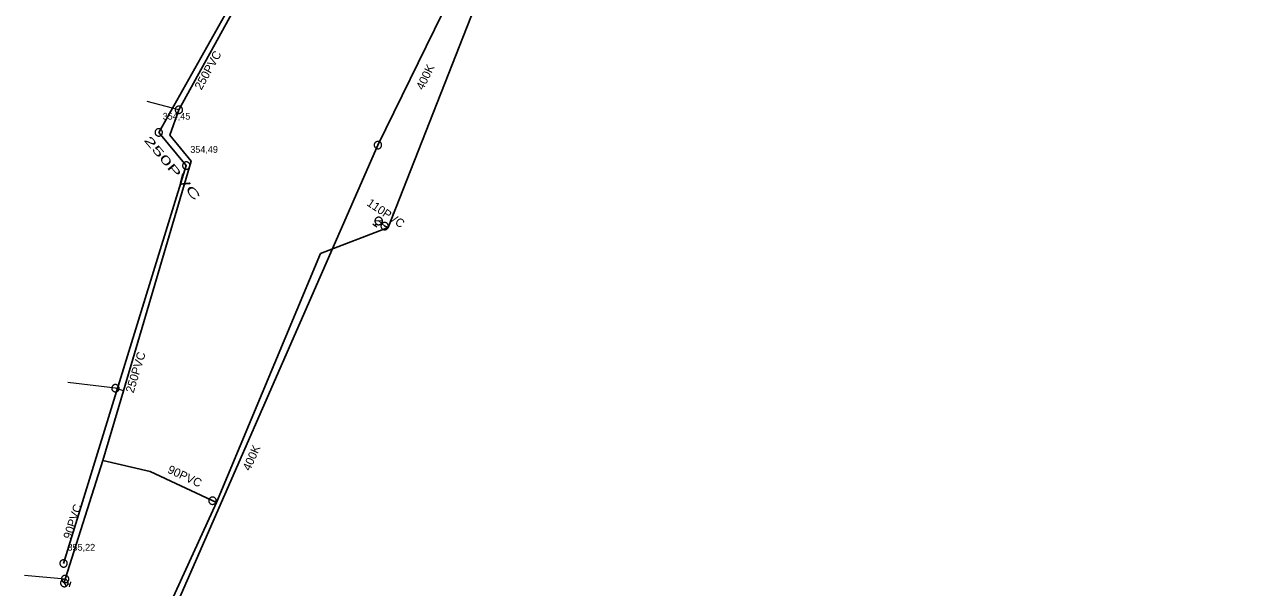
# Model space of a CAD drawing. Extents: x -741806 to -738704, y -1059275 to -1055387.
# Drawn here: x -740635.8 to -740489.9, y -1058050 to -1057983.4 of the extents above; entities that cross this region are included whole.
import ezdxf

# ---------------------------------------------------------------- set-up
doc = ezdxf.new("R2010")
doc.units = 0
doc.header["$LTSCALE"] = 0.4
for name, color, linetype, lineweight in [('2', 7, 'Continuous', 25), ('21', 7, 'Continuous', 13), ('3', 7, 'Continuous', 13), ('50', 7, 'Continuous', 13), ('51', 7, 'Continuous', 13), ('52', 7, 'Continuous', 25), ('6', 7, 'Continuous', 13)]:
    doc.layers.add(name, color=color, linetype=linetype, lineweight=lineweight)
doc.layers.add('5', color=7, linetype='Continuous')
doc.layers.add('53', color=7, linetype='Continuous')

msp = doc.modelspace()

# ---------------------------------------------------------------- linework, layer by layer
at = {"layer": '2'}
msp.add_line((-740593.93, -1057997.629), (-740585.01, -1057979.409), dxfattribs=at)
for points in [[(-740619.899, -1057996.129), (-740610.3, -1057979.06), (-740609.006, -1057979.487)], [(-740631.17, -1058047.169), (-740616.629, -1058000.06), (-740619.899, -1057996.129)], [(-740592.5, -1058086.389), (-740625.71, -1058070.179), (-740593.93, -1057997.629)]]:
    msp.add_lwpolyline(points, dxfattribs=at)
at = {"layer": '21'}
for p, q in [((-740617.51, -1057993.45), (-740621.28, -1057992.49)), ((-740630.98, -1058049.02), (-740635.78, -1058048.61))]:
    msp.add_line(p, q, dxfattribs=at)
msp.add_lwpolyline([(-740624.07, -1058026.72), (-740625.02, -1058026.429), (-740630.68, -1058025.74)], dxfattribs=at)
at = {"layer": '3'}
for points in [[(-740620.178, -1057995.791), (-740620.211, -1057995.823), (-740620.241, -1057995.857), (-740620.268, -1057995.895), (-740620.29, -1057995.934), (-740620.308, -1057995.976), (-740620.322, -1057996.02), (-740620.33, -1057996.065), (-740620.335, -1057996.111), (-740620.334, -1057996.156), (-740620.329, -1057996.202), (-740620.319, -1057996.247), (-740620.304, -1057996.29), (-740620.285, -1057996.331), (-740620.262, -1057996.371), (-740620.234, -1057996.408), (-740620.203, -1057996.442), (-740620.168, -1057996.471), (-740620.132, -1057996.498), (-740620.091, -1057996.52), (-740620.049, -1057996.538), (-740620.005, -1057996.552), (-740619.961, -1057996.561), (-740619.915, -1057996.565), (-740619.869, -1057996.565), (-740619.823, -1057996.559), (-740619.779, -1057996.548), (-740619.736, -1057996.534), (-740619.694, -1057996.515), (-740619.654, -1057996.491), (-740619.618, -1057996.463), (-740619.585, -1057996.433), (-740619.554, -1057996.399), (-740619.527, -1057996.361), (-740619.505, -1057996.32), (-740619.487, -1057996.279), (-740619.473, -1057996.235), (-740619.465, -1057996.191), (-740619.461, -1057996.144), (-740619.462, -1057996.099), (-740619.467, -1057996.054), (-740619.477, -1057996.009), (-740619.491, -1057995.965), (-740619.51, -1057995.924), (-740619.534, -1057995.885), (-740619.561, -1057995.848), (-740619.592, -1057995.814), (-740619.627, -1057995.784), (-740619.664, -1057995.758), (-740619.704, -1057995.736), (-740619.747, -1057995.717), (-740619.79, -1057995.704), (-740619.835, -1057995.694), (-740619.881, -1057995.691), (-740619.926, -1057995.691), (-740619.972, -1057995.697), (-740620.017, -1057995.707), (-740620.06, -1057995.721), (-740620.102, -1057995.741), (-740620.141, -1057995.764), (-740620.177, -1057995.791)], [(-740593.75, -1057997.229), (-740593.792, -1057997.213), (-740593.836, -1057997.201), (-740593.882, -1057997.194), (-740593.927, -1057997.191), (-740593.973, -1057997.194), (-740594.019, -1057997.201), (-740594.063, -1057997.213), (-740594.106, -1057997.228), (-740594.146, -1057997.25), (-740594.184, -1057997.274), (-740594.22, -1057997.303), (-740594.253, -1057997.335), (-740594.281, -1057997.371), (-740594.307, -1057997.409), (-740594.328, -1057997.45), (-740594.345, -1057997.493), (-740594.356, -1057997.537), (-740594.364, -1057997.582), (-740594.366, -1057997.628), (-740594.364, -1057997.674), (-740594.356, -1057997.719), (-740594.345, -1057997.762), (-740594.328, -1057997.806), (-740594.308, -1057997.847), (-740594.283, -1057997.885), (-740594.254, -1057997.92), (-740594.222, -1057997.953), (-740594.186, -1057997.982), (-740594.148, -1057998.007), (-740594.107, -1057998.028), (-740594.065, -1057998.044), (-740594.021, -1057998.056), (-740593.975, -1057998.064), (-740593.929, -1057998.066), (-740593.884, -1057998.064), (-740593.838, -1057998.057), (-740593.795, -1057998.045), (-740593.751, -1057998.029), (-740593.711, -1057998.008), (-740593.673, -1057997.984), (-740593.637, -1057997.955), (-740593.604, -1057997.923), (-740593.575, -1057997.887), (-740593.55, -1057997.849), (-740593.529, -1057997.808), (-740593.512, -1057997.765), (-740593.5, -1057997.721), (-740593.493, -1057997.676), (-740593.491, -1057997.63), (-740593.494, -1057997.584), (-740593.501, -1057997.539), (-740593.512, -1057997.495), (-740593.529, -1057997.452), (-740593.549, -1057997.411), (-740593.574, -1057997.372), (-740593.603, -1057997.337), (-740593.635, -1057997.305), (-740593.671, -1057997.275), (-740593.709, -1057997.251), (-740593.749, -1057997.229)], [(-740616.499, -1057999.641), (-740616.543, -1057999.631), (-740616.588, -1057999.624), (-740616.634, -1057999.622), (-740616.679, -1057999.625), (-740616.725, -1057999.633), (-740616.769, -1057999.646), (-740616.811, -1057999.663), (-740616.852, -1057999.684), (-740616.89, -1057999.71), (-740616.925, -1057999.739), (-740616.957, -1057999.772), (-740616.986, -1057999.808), (-740617.009, -1057999.847), (-740617.03, -1057999.887), (-740617.046, -1057999.931), (-740617.057, -1057999.975), (-740617.063, -1058000.021), (-740617.065, -1058000.066), (-740617.062, -1058000.112), (-740617.054, -1058000.157), (-740617.041, -1058000.201), (-740617.025, -1058000.243), (-740617.003, -1058000.284), (-740616.978, -1058000.322), (-740616.948, -1058000.358), (-740616.915, -1058000.389), (-740616.88, -1058000.417), (-740616.84, -1058000.442), (-740616.799, -1058000.462), (-740616.756, -1058000.478), (-740616.712, -1058000.489), (-740616.667, -1058000.495), (-740616.621, -1058000.497), (-740616.575, -1058000.494), (-740616.531, -1058000.486), (-740616.486, -1058000.474), (-740616.444, -1058000.457), (-740616.403, -1058000.435), (-740616.366, -1058000.41), (-740616.33, -1058000.381), (-740616.298, -1058000.348), (-740616.269, -1058000.312), (-740616.245, -1058000.273), (-740616.225, -1058000.232), (-740616.21, -1058000.189), (-740616.198, -1058000.144), (-740616.191, -1058000.099), (-740616.19, -1058000.054), (-740616.193, -1058000.008), (-740616.201, -1057999.962), (-740616.214, -1057999.918), (-740616.23, -1057999.876), (-740616.252, -1057999.836), (-740616.277, -1057999.797), (-740616.307, -1057999.762), (-740616.34, -1057999.73), (-740616.375, -1057999.702), (-740616.415, -1057999.678), (-740616.456, -1057999.658), (-740616.498, -1057999.641)], [(-740631.04, -1058046.75), (-740631.084, -1058046.74), (-740631.129, -1058046.733), (-740631.175, -1058046.731), (-740631.22, -1058046.734), (-740631.266, -1058046.742), (-740631.31, -1058046.755), (-740631.352, -1058046.772), (-740631.393, -1058046.793), (-740631.431, -1058046.819), (-740631.466, -1058046.848), (-740631.498, -1058046.881), (-740631.527, -1058046.917), (-740631.55, -1058046.956), (-740631.571, -1058046.996), (-740631.587, -1058047.04), (-740631.598, -1058047.084), (-740631.604, -1058047.13), (-740631.606, -1058047.175), (-740631.603, -1058047.221), (-740631.595, -1058047.266), (-740631.582, -1058047.31), (-740631.566, -1058047.352), (-740631.544, -1058047.393), (-740631.519, -1058047.431), (-740631.489, -1058047.467), (-740631.456, -1058047.498), (-740631.421, -1058047.526), (-740631.381, -1058047.551), (-740631.34, -1058047.571), (-740631.297, -1058047.587), (-740631.253, -1058047.598), (-740631.208, -1058047.604), (-740631.162, -1058047.606), (-740631.116, -1058047.603), (-740631.072, -1058047.595), (-740631.027, -1058047.583), (-740630.985, -1058047.566), (-740630.944, -1058047.544), (-740630.907, -1058047.519), (-740630.871, -1058047.49), (-740630.839, -1058047.457), (-740630.81, -1058047.421), (-740630.786, -1058047.382), (-740630.766, -1058047.341), (-740630.751, -1058047.298), (-740630.739, -1058047.253), (-740630.732, -1058047.208), (-740630.731, -1058047.163), (-740630.734, -1058047.117), (-740630.742, -1058047.071), (-740630.755, -1058047.027), (-740630.771, -1058046.985), (-740630.793, -1058046.945), (-740630.818, -1058046.906), (-740630.848, -1058046.871), (-740630.881, -1058046.839), (-740630.916, -1058046.811), (-740630.956, -1058046.787), (-740630.997, -1058046.767), (-740631.039, -1058046.75)]]:
    msp.add_lwpolyline(points, dxfattribs=at)
at = {"layer": '50'}
for p, q in [((-740594.524, -1058006.946), (-740594.291, -1058007.146)), ((-740594.127, -1058006.956), (-740594.291, -1058007.146)), ((-740594.057, -1058007.347), (-740594.291, -1058007.146)), ((-740593.837, -1058006.616), (-740594.279, -1058006.647)), ((-740593.837, -1058006.616), (-740593.39, -1058006.582)), ((-740631.083, -1058049.489), (-740631.327, -1058049.113)), ((-740631.083, -1058049.489), (-740630.843, -1058049.862)), ((-740630.645, -1058049.581), (-740630.4, -1058049.633)), ((-740630.464, -1058049.933), (-740630.4, -1058049.633)), ((-740630.336, -1058049.332), (-740630.4, -1058049.633))]:
    msp.add_line(p, q, dxfattribs=at)
for points in [[(-740594.171, -1058006.324), (-740594.2, -1058006.363), (-740594.227, -1058006.401), (-740594.247, -1058006.444), (-740594.262, -1058006.488), (-740594.273, -1058006.531), (-740594.28, -1058006.579), (-740594.281, -1058006.625), (-740594.278, -1058006.673), (-740594.271, -1058006.719), (-740594.257, -1058006.763), (-740594.24, -1058006.806), (-740594.22, -1058006.849), (-740594.191, -1058006.886), (-740594.162, -1058006.922), (-740594.129, -1058006.954), (-740594.092, -1058006.982), (-740594.054, -1058007.008), (-740594.011, -1058007.028), (-740593.967, -1058007.044), (-740593.92, -1058007.056), (-740593.875, -1058007.062), (-740593.828, -1058007.064), (-740593.782, -1058007.06), (-740593.737, -1058007.052), (-740593.69, -1058007.04), (-740593.647, -1058007.023), (-740593.607, -1058007.001), (-740593.566, -1058006.975), (-740593.532, -1058006.943), (-740593.498, -1058006.912), (-740593.469, -1058006.874), (-740593.445, -1058006.834), (-740593.425, -1058006.794), (-740593.407, -1058006.749), (-740593.397, -1058006.703), (-740593.39, -1058006.657), (-740593.389, -1058006.611), (-740593.391, -1058006.564), (-740593.4, -1058006.516), (-740593.413, -1058006.473), (-740593.432, -1058006.429), (-740593.454, -1058006.389), (-740593.477, -1058006.35), (-740593.509, -1058006.312), (-740593.542, -1058006.28), (-740593.579, -1058006.252), (-740593.619, -1058006.228), (-740593.661, -1058006.206), (-740593.704, -1058006.191), (-740593.751, -1058006.179), (-740593.796, -1058006.173), (-740593.844, -1058006.171), (-740593.889, -1058006.174), (-740593.935, -1058006.181), (-740593.98, -1058006.196), (-740594.024, -1058006.211), (-740594.066, -1058006.233), (-740594.102, -1058006.261), (-740594.138, -1058006.291)], [(-740631.179, -1058049.922), (-740631.131, -1058049.929), (-740631.085, -1058049.934), (-740631.037, -1058049.931), (-740630.991, -1058049.923), (-740630.948, -1058049.913), (-740630.903, -1058049.895), (-740630.862, -1058049.874), (-740630.821, -1058049.849), (-740630.785, -1058049.821), (-740630.753, -1058049.787), (-740630.723, -1058049.751), (-740630.695, -1058049.713), (-740630.676, -1058049.67), (-740630.658, -1058049.627), (-740630.646, -1058049.583), (-740630.639, -1058049.537), (-740630.635, -1058049.492), (-740630.638, -1058049.444), (-740630.645, -1058049.398), (-740630.657, -1058049.351), (-740630.674, -1058049.309), (-740630.694, -1058049.267), (-740630.72, -1058049.227), (-740630.748, -1058049.192), (-740630.781, -1058049.157), (-740630.817, -1058049.127), (-740630.856, -1058049.102), (-740630.898, -1058049.079), (-740630.942, -1058049.065), (-740630.985, -1058049.049), (-740631.033, -1058049.042), (-740631.08, -1058049.04), (-740631.124, -1058049.042), (-740631.172, -1058049.048), (-740631.217, -1058049.061), (-740631.261, -1058049.076), (-740631.302, -1058049.099), (-740631.342, -1058049.123), (-740631.38, -1058049.153), (-740631.411, -1058049.186), (-740631.442, -1058049.223), (-740631.466, -1058049.262), (-740631.489, -1058049.301), (-740631.507, -1058049.347), (-740631.519, -1058049.392), (-740631.526, -1058049.437), (-740631.528, -1058049.484), (-740631.526, -1058049.531), (-740631.52, -1058049.577), (-740631.507, -1058049.623), (-740631.492, -1058049.665), (-740631.47, -1058049.709), (-740631.446, -1058049.747), (-740631.418, -1058049.783), (-740631.382, -1058049.815), (-740631.348, -1058049.847), (-740631.309, -1058049.873), (-740631.267, -1058049.892), (-740631.224, -1058049.91)]]:
    msp.add_lwpolyline(points, close=True, dxfattribs=at)
at = {"layer": '51'}
for points in [[(-740617.363, -1057993.038), (-740617.406, -1057993.025), (-740617.45, -1057993.016), (-740617.497, -1057993.012), (-740617.542, -1057993.013), (-740617.587, -1057993.02), (-740617.633, -1057993.03), (-740617.675, -1057993.046), (-740617.717, -1057993.065), (-740617.756, -1057993.089), (-740617.792, -1057993.117), (-740617.825, -1057993.148), (-740617.856, -1057993.183), (-740617.882, -1057993.221), (-740617.903, -1057993.261), (-740617.921, -1057993.303), (-740617.934, -1057993.347), (-740617.943, -1057993.392), (-740617.946, -1057993.438), (-740617.945, -1057993.484), (-740617.939, -1057993.529), (-740617.928, -1057993.574), (-740617.913, -1057993.617), (-740617.893, -1057993.658), (-740617.87, -1057993.697), (-740617.841, -1057993.734), (-740617.81, -1057993.767), (-740617.776, -1057993.796), (-740617.737, -1057993.823), (-740617.697, -1057993.844), (-740617.655, -1057993.863), (-740617.611, -1057993.875), (-740617.567, -1057993.883), (-740617.52, -1057993.887), (-740617.475, -1057993.886), (-740617.43, -1057993.88), (-740617.385, -1057993.87), (-740617.342, -1057993.854), (-740617.3, -1057993.835), (-740617.262, -1057993.81), (-740617.225, -1057993.783), (-740617.192, -1057993.751), (-740617.161, -1057993.717), (-740617.136, -1057993.679), (-740617.114, -1057993.639), (-740617.096, -1057993.596), (-740617.083, -1057993.552), (-740617.075, -1057993.507), (-740617.071, -1057993.462), (-740617.073, -1057993.416), (-740617.079, -1057993.37), (-740617.089, -1057993.326), (-740617.104, -1057993.283), (-740617.124, -1057993.242), (-740617.147, -1057993.203), (-740617.176, -1057993.166), (-740617.207, -1057993.132), (-740617.242, -1057993.103), (-740617.28, -1057993.077), (-740617.32, -1057993.055), (-740617.362, -1057993.038)], [(-740593.536, -1058007.071), (-740593.55, -1058007.114), (-740593.56, -1058007.158), (-740593.565, -1058007.204), (-740593.565, -1058007.249), (-740593.561, -1058007.295), (-740593.551, -1058007.341), (-740593.537, -1058007.384), (-740593.519, -1058007.426), (-740593.496, -1058007.465), (-740593.469, -1058007.502), (-740593.439, -1058007.537), (-740593.405, -1058007.568), (-740593.368, -1058007.595), (-740593.329, -1058007.618), (-740593.286, -1058007.636), (-740593.243, -1058007.651), (-740593.198, -1058007.661), (-740593.153, -1058007.666), (-740593.107, -1058007.665), (-740593.061, -1058007.661), (-740593.016, -1058007.651), (-740592.973, -1058007.638), (-740592.931, -1058007.619), (-740592.891, -1058007.597), (-740592.854, -1058007.569), (-740592.819, -1058007.539), (-740592.789, -1058007.505), (-740592.762, -1058007.468), (-740592.739, -1058007.428), (-740592.72, -1058007.387), (-740592.706, -1058007.343), (-740592.696, -1058007.299), (-740592.691, -1058007.253), (-740592.691, -1058007.208), (-740592.696, -1058007.162), (-740592.705, -1058007.117), (-740592.719, -1058007.073), (-740592.737, -1058007.031), (-740592.761, -1058006.992), (-740592.787, -1058006.955), (-740592.818, -1058006.921), (-740592.852, -1058006.889), (-740592.889, -1058006.863), (-740592.928, -1058006.839), (-740592.97, -1058006.821), (-740593.013, -1058006.806), (-740593.058, -1058006.797), (-740593.103, -1058006.791), (-740593.15, -1058006.792), (-740593.195, -1058006.796), (-740593.24, -1058006.806), (-740593.284, -1058006.819), (-740593.325, -1058006.838), (-740593.365, -1058006.86), (-740593.402, -1058006.888), (-740593.437, -1058006.918), (-740593.467, -1058006.952), (-740593.494, -1058006.989), (-740593.517, -1058007.029), (-740593.535, -1058007.07)], [(-740625.437, -1058026.3), (-740625.449, -1058026.344), (-740625.455, -1058026.389), (-740625.457, -1058026.436), (-740625.454, -1058026.481), (-740625.445, -1058026.526), (-740625.433, -1058026.57), (-740625.415, -1058026.612), (-740625.394, -1058026.653), (-740625.368, -1058026.691), (-740625.339, -1058026.726), (-740625.306, -1058026.758), (-740625.27, -1058026.786), (-740625.231, -1058026.811), (-740625.19, -1058026.831), (-740625.147, -1058026.846), (-740625.102, -1058026.857), (-740625.057, -1058026.864), (-740625.012, -1058026.865), (-740624.966, -1058026.862), (-740624.92, -1058026.853), (-740624.877, -1058026.841), (-740624.834, -1058026.824), (-740624.794, -1058026.802), (-740624.756, -1058026.777), (-740624.721, -1058026.747), (-740624.688, -1058026.714), (-740624.661, -1058026.679), (-740624.636, -1058026.639), (-740624.616, -1058026.598), (-740624.6, -1058026.555), (-740624.59, -1058026.511), (-740624.583, -1058026.466), (-740624.582, -1058026.419), (-740624.585, -1058026.375), (-740624.593, -1058026.329), (-740624.605, -1058026.285), (-740624.623, -1058026.243), (-740624.644, -1058026.202), (-740624.67, -1058026.164), (-740624.699, -1058026.129), (-740624.732, -1058026.097), (-740624.768, -1058026.069), (-740624.807, -1058026.045), (-740624.848, -1058026.024), (-740624.891, -1058026.009), (-740624.936, -1058025.998), (-740624.981, -1058025.992), (-740625.027, -1058025.99), (-740625.073, -1058025.993), (-740625.118, -1058026.002), (-740625.162, -1058026.014), (-740625.204, -1058026.031), (-740625.245, -1058026.053), (-740625.283, -1058026.078), (-740625.318, -1058026.108), (-740625.35, -1058026.141), (-740625.378, -1058026.176), (-740625.402, -1058026.216), (-740625.422, -1058026.257), (-740625.437, -1058026.299)], [(-740613.922, -1058039.558), (-740613.939, -1058039.6), (-740613.952, -1058039.644), (-740613.96, -1058039.689), (-740613.964, -1058039.734), (-740613.962, -1058039.78), (-740613.956, -1058039.826), (-740613.945, -1058039.87), (-740613.93, -1058039.914), (-740613.909, -1058039.954), (-740613.885, -1058039.993), (-740613.857, -1058040.03), (-740613.825, -1058040.063), (-740613.791, -1058040.093), (-740613.753, -1058040.118), (-740613.712, -1058040.14), (-740613.67, -1058040.157), (-740613.626, -1058040.17), (-740613.581, -1058040.178), (-740613.535, -1058040.181), (-740613.489, -1058040.179), (-740613.444, -1058040.173), (-740613.399, -1058040.163), (-740613.356, -1058040.146), (-740613.315, -1058040.127), (-740613.276, -1058040.102), (-740613.239, -1058040.074), (-740613.207, -1058040.043), (-740613.177, -1058040.007), (-740613.152, -1058039.97), (-740613.129, -1058039.929), (-740613.113, -1058039.887), (-740613.1, -1058039.844), (-740613.092, -1058039.798), (-740613.089, -1058039.753), (-740613.09, -1058039.707), (-740613.096, -1058039.661), (-740613.108, -1058039.617), (-740613.123, -1058039.573), (-740613.143, -1058039.533), (-740613.167, -1058039.494), (-740613.195, -1058039.458), (-740613.227, -1058039.424), (-740613.262, -1058039.395), (-740613.299, -1058039.369), (-740613.34, -1058039.348), (-740613.383, -1058039.33), (-740613.427, -1058039.318), (-740613.471, -1058039.309), (-740613.517, -1058039.306), (-740613.563, -1058039.308), (-740613.608, -1058039.314), (-740613.653, -1058039.324), (-740613.696, -1058039.341), (-740613.737, -1058039.36), (-740613.776, -1058039.385), (-740613.813, -1058039.413), (-740613.845, -1058039.444), (-740613.875, -1058039.48), (-740613.901, -1058039.518), (-740613.921, -1058039.557)], [(-740631.415, -1058048.982), (-740631.417, -1058049.027), (-740631.414, -1058049.072), (-740631.405, -1058049.118), (-740631.393, -1058049.161), (-740631.376, -1058049.204), (-740631.354, -1058049.245), (-740631.328, -1058049.282), (-740631.299, -1058049.318), (-740631.266, -1058049.349), (-740631.23, -1058049.377), (-740631.191, -1058049.401), (-740631.149, -1058049.422), (-740631.107, -1058049.438), (-740631.062, -1058049.449), (-740631.017, -1058049.454), (-740630.971, -1058049.456), (-740630.925, -1058049.453), (-740630.88, -1058049.445), (-740630.836, -1058049.432), (-740630.793, -1058049.414), (-740630.753, -1058049.393), (-740630.715, -1058049.368), (-740630.68, -1058049.338), (-740630.649, -1058049.305), (-740630.62, -1058049.268), (-740630.596, -1058049.229), (-740630.576, -1058049.189), (-740630.561, -1058049.145), (-740630.55, -1058049.101), (-740630.543, -1058049.055), (-740630.542, -1058049.01), (-740630.545, -1058048.965), (-740630.553, -1058048.919), (-740630.566, -1058048.876), (-740630.583, -1058048.833), (-740630.605, -1058048.792), (-740630.631, -1058048.755), (-740630.66, -1058048.719), (-740630.693, -1058048.688), (-740630.729, -1058048.66), (-740630.768, -1058048.636), (-740630.809, -1058048.615), (-740630.852, -1058048.6), (-740630.897, -1058048.588), (-740630.942, -1058048.583), (-740630.988, -1058048.581), (-740631.034, -1058048.585), (-740631.078, -1058048.592), (-740631.123, -1058048.605), (-740631.165, -1058048.623), (-740631.205, -1058048.644), (-740631.244, -1058048.669), (-740631.278, -1058048.699), (-740631.31, -1058048.732), (-740631.338, -1058048.769), (-740631.363, -1058048.808), (-740631.382, -1058048.848), (-740631.398, -1058048.892), (-740631.409, -1058048.936), (-740631.415, -1058048.981)]]:
    msp.add_lwpolyline(points, dxfattribs=at)
at = {"layer": '52'}
for points in [[(-740489.868, -1057679.99), (-740497.519, -1057704.287), (-740502.89, -1057727.946), (-740504.09, -1057731.52), (-740504.16, -1057731.78), (-740504.295, -1057732.394), (-740505.458, -1057737.884), (-740512.487, -1057766.415), (-740507.033, -1057770.061), (-740517.328, -1057816.22), (-740521.664, -1057829.6), (-740544.85, -1057893.509), (-740554.399, -1057919.446), (-740570.451, -1057950.712), (-740592.697, -1058007.398), (-740600.714, -1058010.487), (-740613.05, -1058039.97), (-740626.485, -1058069.3)], [(-740626.5, -1058034.97), (-740624.07, -1058026.72), (-740616.07, -1057999.54), (-740618.579, -1057996.46), (-740617.51, -1057993.45), (-740609.73, -1057979.29), (-740594.98, -1057942.98), (-740594.26, -1057941.58), (-740588.329, -1057926.419), (-740588.12, -1057925.95)], [(-740592.697, -1058007.398), (-740593.129, -1058007.23), (-740593.84, -1058006.62)], [(-740626.5, -1058034.97), (-740630.98, -1058049.02), (-740631.079, -1058049.49)], [(-740613.05, -1058039.97), (-740620.91, -1058036.28), (-740626.5, -1058034.97)]]:
    msp.add_lwpolyline(points, dxfattribs=at)

# ---------------------------------------------------------------- texts
at = {"layer": '5'}
for s, rotation, p in [('250PVC', 61, (-740614.839, -1057991.182)), ('400K', 64, (-740588.566, -1057991.189)), ('250PVC', 73, (-740622.886, -1058027.067)), ('400K', 66, (-740609.086, -1058036.281))]:
    msp.add_text(s, height=1, rotation=rotation, dxfattribs=at).set_placement(p)
at = {"layer": '5', "width": 1.9}
msp.add_text('250PVC', height=1, rotation=310, dxfattribs=at).set_placement((-740621.709, -1057997.057))
at = {"layer": '53'}
for s, rotation, p in [('110PVC', 326, (-740595.334, -1058004.712)), ('90PVC ', 335, (-740618.93, -1058036.396)), ('90PVC ', 72, (-740630.286, -1058044.378))]:
    msp.add_text(s, height=1, rotation=rotation, dxfattribs=at).set_placement(p)
at = {"layer": '6'}
for s, p in [('354,45', (-740619.427, -1057994.616)), ('354,49', (-740616.157, -1057998.546)), ('355,22', (-740630.697, -1058045.656))]:
    msp.add_text(s, height=0.8, dxfattribs=at).set_placement(p)

doc.saveas('drawing.dxf')
